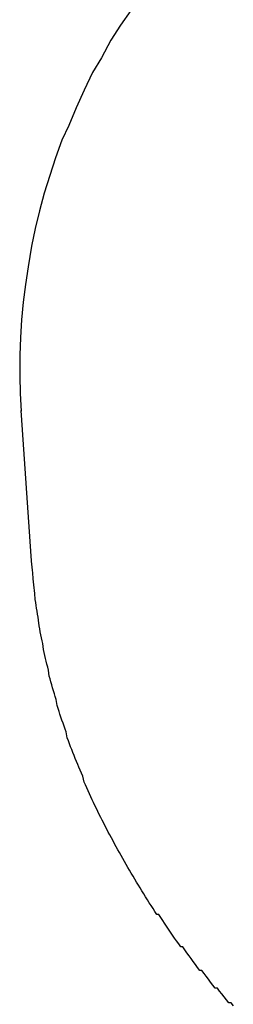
# Model space of a CAD drawing. Extents: x 1107 to 4046, y 937 to 3355.
# Tile 556 of 656: x 2160.779 to 2161.506, y 2701.098 to 2704.442. Entities that reach past the tile are written whole.
import ezdxf

# ---------------------------------------------------------------- set-up
doc = ezdxf.new("R2010")
doc.units = 0
doc.layers.add('KF_VIDA_L___C_REAR', color=7, linetype='CONTINUOUS')

# ---------------------------------------------------------------- blocks, each defined once
blk = doc.blocks.new('KF_VIDA_L___C_REAR')
at = {"layer": 'KF_VIDA_L___C_REAR'}
blk.add_line((-26.159162, 1013.39103), (-26.194874, 1013.901415), dxfattribs=at)
for points in [[(-25.8219, 1015.26, 0), (-25.8569, 1015.21, 0), (-25.8903, 1015.16, 0), (-25.9221, 1015.1, 0), (-25.9523, 1015.05, 0), (-25.9808, 1014.99, 0), (-26.0077, 1014.93, 0), (-26.0328, 1014.87, 0), (-26.0563, 1014.82, 0), (-26.078, 1014.76, 0), (-26.0979, 1014.7, 0), (-26.1161, 1014.64, 0), (-26.1326, 1014.58, 0), (-26.1473, 1014.52, 0), (-26.1602, 1014.46, 0), (-26.1713, 1014.39, 0), (-26.1806, 1014.33, 0), (-26.1881, 1014.27, 0), (-26.1937, 1014.21, 0), (-26.1976, 1014.15, 0), (-26.1996, 1014.09, 0), (-26.1999, 1014.02, 0), (-26.1983, 1013.96, 0), (-26.1949, 1013.9, 0)], [(-25.4733, 1011.88, 0), (-25.4811, 1011.89, 0), (-25.489, 1011.89, 0), (-25.4968, 1011.9, 0), (-25.5046, 1011.91, 0), (-25.5123, 1011.92, 0), (-25.52, 1011.93, 0), (-25.5277, 1011.94, 0), (-25.5353, 1011.94, 0), (-25.5429, 1011.95, 0), (-25.5504, 1011.96, 0), (-25.5579, 1011.97, 0), (-25.5654, 1011.98, 0), (-25.5729, 1011.99, 0), (-25.5803, 1012, 0), (-25.5876, 1012, 0), (-25.595, 1012.01, 0), (-25.6023, 1012.02, 0), (-25.6095, 1012.03, 0), (-25.6167, 1012.04, 0), (-25.6239, 1012.05, 0), (-25.631, 1012.06, 0), (-25.6381, 1012.07, 0), (-25.6452, 1012.08, 0), (-25.6522, 1012.08, 0), (-25.6592, 1012.09, 0), (-25.6661, 1012.1, 0), (-25.673, 1012.11, 0), (-25.6799, 1012.12, 0), (-25.6867, 1012.13, 0), (-25.6935, 1012.14, 0), (-25.7002, 1012.15, 0), (-25.7069, 1012.16, 0), (-25.7136, 1012.17, 0), (-25.7202, 1012.18, 0), (-25.7268, 1012.19, 0), (-25.7333, 1012.19, 0), (-25.7398, 1012.2, 0), (-25.7463, 1012.21, 0), (-25.7527, 1012.22, 0), (-25.759, 1012.23, 0), (-25.7653, 1012.24, 0), (-25.7716, 1012.25, 0), (-25.7779, 1012.26, 0), (-25.784, 1012.27, 0), (-25.7902, 1012.28, 0), (-25.7963, 1012.29, 0), (-25.8024, 1012.3, 0), (-25.8084, 1012.31, 0), (-25.8143, 1012.32, 0), (-25.8203, 1012.33, 0), (-25.8261, 1012.34, 0), (-25.832, 1012.35, 0), (-25.8378, 1012.36, 0), (-25.8435, 1012.37, 0), (-25.8492, 1012.38, 0), (-25.8549, 1012.39, 0), (-25.8605, 1012.4, 0), (-25.866, 1012.41, 0), (-25.8716, 1012.42, 0), (-25.877, 1012.43, 0), (-25.8825, 1012.44, 0), (-25.8878, 1012.45, 0), (-25.8932, 1012.46, 0), (-25.8984, 1012.47, 0), (-25.9037, 1012.48, 0), (-25.9089, 1012.49, 0), (-25.914, 1012.5, 0), (-25.9191, 1012.51, 0), (-25.9241, 1012.52, 0), (-25.9291, 1012.53, 0), (-25.9341, 1012.54, 0), (-25.939, 1012.55, 0), (-25.9438, 1012.56, 0), (-25.9486, 1012.57, 0), (-25.9534, 1012.58, 0), (-25.9581, 1012.59, 0), (-25.9628, 1012.6, 0), (-25.9674, 1012.61, 0), (-25.9719, 1012.62, 0), (-25.9764, 1012.63, 0), (-25.9809, 1012.64, 0), (-25.9853, 1012.66, 0), (-25.9897, 1012.67, 0), (-25.994, 1012.68, 0), (-25.9982, 1012.69, 0), (-26.0024, 1012.7, 0), (-26.0066, 1012.71, 0), (-26.0107, 1012.72, 0), (-26.0148, 1012.73, 0), (-26.0188, 1012.74, 0), (-26.0227, 1012.75, 0), (-26.0266, 1012.76, 0), (-26.0305, 1012.77, 0), (-26.0343, 1012.78, 0), (-26.038, 1012.79, 0), (-26.0417, 1012.81, 0), (-26.0454, 1012.82, 0), (-26.049, 1012.83, 0), (-26.0525, 1012.84, 0), (-26.056, 1012.85, 0), (-26.0594, 1012.86, 0), (-26.0628, 1012.87, 0), (-26.0661, 1012.88, 0), (-26.0694, 1012.89, 0), (-26.0726, 1012.9, 0), (-26.0758, 1012.92, 0), (-26.0789, 1012.93, 0), (-26.082, 1012.94, 0), (-26.085, 1012.95, 0), (-26.088, 1012.96, 0), (-26.0909, 1012.97, 0), (-26.0937, 1012.98, 0), (-26.0965, 1012.99, 0), (-26.0992, 1013, 0), (-26.1019, 1013.02, 0), (-26.1045, 1013.03, 0), (-26.1071, 1013.04, 0), (-26.1096, 1013.05, 0), (-26.1121, 1013.06, 0), (-26.1145, 1013.07, 0), (-26.1168, 1013.08, 0), (-26.1191, 1013.09, 0), (-26.1214, 1013.11, 0), (-26.1236, 1013.12, 0), (-26.1257, 1013.13, 0), (-26.1278, 1013.14, 0), (-26.1298, 1013.15, 0), (-26.1317, 1013.16, 0), (-26.1336, 1013.17, 0), (-26.1355, 1013.19, 0), (-26.1373, 1013.2, 0), (-26.139, 1013.21, 0), (-26.1407, 1013.22, 0), (-26.1423, 1013.23, 0), (-26.1439, 1013.24, 0), (-26.1454, 1013.25, 0), (-26.1469, 1013.26, 0), (-26.1483, 1013.28, 0), (-26.1496, 1013.29, 0), (-26.1509, 1013.3, 0), (-26.1521, 1013.31, 0), (-26.1533, 1013.32, 0), (-26.1544, 1013.33, 0), (-26.1555, 1013.35, 0), (-26.1565, 1013.36, 0), (-26.1574, 1013.37, 0), (-26.1583, 1013.38, 0), (-26.1592, 1013.39, 0)]]:
    blk.add_polyline3d(points, dxfattribs=at)

msp = doc.modelspace()

# ---------------------------------------------------------------- block references
at = {"layer": 'KF_VIDA_L___C_REAR'}
msp.add_blockref('KF_VIDA_L___C_REAR', (2186.9791, 1689.2132), dxfattribs=at)

doc.saveas('drawing.dxf')
